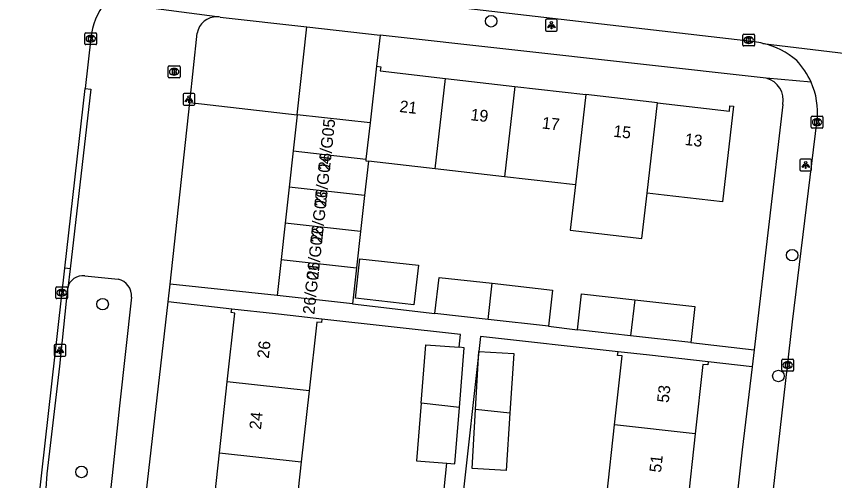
# Model space of a CAD drawing. Extents: x 162026 to 163499, y 387297 to 388169.
# Drawn here: x 162729.3 to 162798.7, y 387451.7 to 387491.1 of the extents above; entities that cross this region are included whole.
import ezdxf

# ---------------------------------------------------------------- set-up
doc = ezdxf.new("R2010")
doc.units = 0
for name, color, linetype in [('IMGEO_Boom', 7, 'Continuous'), ('IMGEO_Brandkraan', 7, 'Continuous'), ('IMGEO_Groenvoorziening', 7, 'Continuous'), ('IMGEO_Kolk', 7, 'Continuous'), ('IMGEO_Lichtpunt', 7, 'Continuous'), ('IMGEO_Pand', 7, 'Continuous'), ('IMGEO_Pand_nummerreeks', 7, 'Continuous'), ('IMGEO_Parkeervlak_open', 7, 'Continuous'), ('IMGEO_Rijbaan_lokaal_open', 7, 'Continuous'), ('IMGEO_Voetpad_open', 7, 'Continuous')]:
    doc.layers.add(name, color=color, linetype=linetype)

msp = doc.modelspace()

# ---------------------------------------------------------------- linework, layer by layer
at = {"layer": 'IMGEO_Boom'}
for centre in [(162769.579, 387490.686), (162795.098, 387470.854), (162736.619, 387466.708), (162793.934, 387460.617), (162734.829, 387452.482)]:
    msp.add_circle(centre, 0.489, dxfattribs=at)
at = {"layer": 'IMGEO_Brandkraan'}
for p, q in [((162742.181, 387485.977), (162742.181, 387486.829)), ((162742.256, 387486.903), (162743.108, 387486.903)), ((162742.669, 387486.683), (162742.694, 387486.683)), ((162743.182, 387486.829), (162743.182, 387485.977)), ((162743.108, 387485.903), (162742.256, 387485.903)), ((162742.692, 387486.123), (162742.667, 387486.123))]:
    msp.add_line(p, q, dxfattribs=at)
for points in [[(162742.181, 387485.977), (162742.181, 387486.829)], [(162742.256, 387486.903), (162743.108, 387486.903)], [(162742.529, 387486.603), (162742.529, 387486.203), (162742.742, 387486.203)], [(162742.76, 387486.603), (162742.529, 387486.603)], [(162743.182, 387486.829), (162743.182, 387485.977)], [(162743.108, 387485.903), (162742.256, 387485.903)], [(162742.708, 387486.522), (162742.654, 387486.522), (162742.654, 387486.446)], [(162742.654, 387486.446), (162742.707, 387486.446)], [(162742.716, 387486.37), (162742.654, 387486.37), (162742.654, 387486.289)], [(162742.654, 387486.289), (162742.716, 387486.289)]]:
    msp.add_lwpolyline(points, dxfattribs=at)
for centre, radius, start, end in [((162742.258, 387486.827), 0.0765, 91.55205, 178.44795), ((162742.258, 387486.827), 0.0765, 91.55205, 178.44795), ((162742.764, 387486.458), 0.145, 59.4692, 91.53667), ((162742.789, 387486.505), 0.0922, 285.51372, 58.15012), ((162743.106, 387486.827), 0.0765, 1.55205, 88.44795), ((162743.106, 387486.827), 0.0765, 1.55205, 88.44795), ((162742.258, 387485.979), 0.0765, 181.55205, 268.44795), ((162742.258, 387485.979), 0.0765, 181.55205, 268.44795), ((162742.709, 387486.484), 0.0379, 267.82845, 90.93552), ((162742.717, 387486.329), 0.0404, 269.87594, 90.50774), ((162742.748, 387486.454), 0.251, 268.66757, 293.53466), ((162742.794, 387486.313), 0.105, 301.31148, 78.98903), ((162743.106, 387485.979), 0.0765, 271.55205, 358.44795), ((162743.106, 387485.979), 0.0765, 271.55205, 358.44795)]:
    msp.add_arc(centre, radius, start, end, dxfattribs=at)
for centre, major_axis, ratio, start_param, end_param in [((162742.668, 387486.403), (-0.387, 0.002), 0.722429, 4.712389, 7.853982), ((162742.693, 387486.403), (-0.39, 0.002), 0.717154, 1.570796, 4.712389)]:
    msp.add_ellipse(centre, major_axis=major_axis, ratio=ratio, start_param=start_param, end_param=end_param, dxfattribs=at)
at = {"layer": 'IMGEO_Groenvoorziening'}
for points in [[(162753.113, 387482.751), (162753.938, 387490.207)], [(162760.151, 387489.513), (162759.854, 387486.871)]]:
    msp.add_lwpolyline(points, dxfattribs=at)
at = {"layer": 'IMGEO_Kolk'}
for p, q in [((162735.111, 387488.779), (162735.111, 387489.631)), ((162735.186, 387489.705), (162736.038, 387489.705)), ((162735.599, 387489.485), (162735.624, 387489.485)), ((162736.112, 387489.631), (162736.112, 387488.779)), ((162790.918, 387488.665), (162790.918, 387489.517)), ((162790.993, 387489.591), (162791.845, 387489.591)), ((162791.406, 387489.371), (162791.431, 387489.371)), ((162791.919, 387489.517), (162791.919, 387488.665)), ((162736.038, 387488.705), (162735.186, 387488.705)), ((162735.622, 387488.925), (162735.597, 387488.925)), ((162791.429, 387488.811), (162791.404, 387488.811)), ((162791.845, 387488.591), (162790.993, 387488.591)), ((162796.714, 387481.705), (162796.714, 387482.557)), ((162796.789, 387482.631), (162797.641, 387482.631)), ((162797.202, 387482.411), (162797.227, 387482.411)), ((162797.715, 387482.557), (162797.715, 387481.705)), ((162797.225, 387481.851), (162797.2, 387481.851)), ((162797.641, 387481.631), (162796.789, 387481.631)), ((162732.647, 387467.247), (162732.647, 387468.099)), ((162732.722, 387468.173), (162733.574, 387468.173)), ((162733.135, 387467.953), (162733.16, 387467.953)), ((162733.648, 387468.099), (162733.648, 387467.247)), ((162733.574, 387467.173), (162732.722, 387467.173)), ((162733.158, 387467.393), (162733.133, 387467.393)), ((162794.225, 387461.114), (162794.225, 387461.966)), ((162794.3, 387462.04), (162795.152, 387462.04)), ((162794.713, 387461.82), (162794.738, 387461.82)), ((162795.226, 387461.966), (162795.226, 387461.114)), ((162795.152, 387461.04), (162794.3, 387461.04)), ((162794.736, 387461.26), (162794.711, 387461.26))]:
    msp.add_line(p, q, dxfattribs=at)
for points in [[(162735.111, 387488.779), (162735.111, 387489.631)], [(162735.186, 387489.705), (162736.038, 387489.705)], [(162735.432, 387489.405), (162735.555, 387489.405), (162735.555, 387489.254), (162735.685, 387489.405), (162735.849, 387489.405), (162735.703, 387489.254), (162735.856, 387489.005), (162735.704, 387489.005), (162735.619, 387489.169), (162735.555, 387489.102), (162735.555, 387489.005), (162735.432, 387489.005), (162735.432, 387489.405)], [(162736.112, 387489.631), (162736.112, 387488.779)], [(162790.918, 387488.665), (162790.918, 387489.517)], [(162790.993, 387489.591), (162791.845, 387489.591)], [(162791.919, 387489.517), (162791.919, 387488.665)], [(162736.038, 387488.705), (162735.186, 387488.705)], [(162791.239, 387489.291), (162791.362, 387489.291), (162791.362, 387489.14), (162791.492, 387489.291), (162791.656, 387489.291), (162791.51, 387489.14), (162791.663, 387488.891), (162791.511, 387488.891), (162791.426, 387489.055), (162791.362, 387488.988), (162791.362, 387488.891), (162791.239, 387488.891), (162791.239, 387489.291)], [(162791.845, 387488.591), (162790.993, 387488.591)], [(162796.714, 387481.705), (162796.714, 387482.557)], [(162796.789, 387482.631), (162797.641, 387482.631)], [(162797.715, 387482.557), (162797.715, 387481.705)], [(162797.035, 387482.331), (162797.158, 387482.331), (162797.158, 387482.18), (162797.288, 387482.331), (162797.452, 387482.331), (162797.306, 387482.18), (162797.459, 387481.931), (162797.307, 387481.931), (162797.222, 387482.095), (162797.158, 387482.028), (162797.158, 387481.931), (162797.035, 387481.931), (162797.035, 387482.331)], [(162797.641, 387481.631), (162796.789, 387481.631)], [(162732.647, 387467.247), (162732.647, 387468.099)], [(162732.722, 387468.173), (162733.574, 387468.173)], [(162732.968, 387467.873), (162733.091, 387467.873), (162733.091, 387467.722), (162733.221, 387467.873), (162733.385, 387467.873), (162733.239, 387467.722), (162733.392, 387467.473), (162733.24, 387467.473), (162733.155, 387467.637), (162733.091, 387467.57), (162733.091, 387467.473), (162732.968, 387467.473), (162732.968, 387467.873)], [(162733.648, 387468.099), (162733.648, 387467.247)], [(162733.574, 387467.173), (162732.722, 387467.173)], [(162794.225, 387461.114), (162794.225, 387461.966)], [(162794.3, 387462.04), (162795.152, 387462.04)], [(162794.546, 387461.74), (162794.669, 387461.74), (162794.669, 387461.589), (162794.799, 387461.74), (162794.963, 387461.74), (162794.817, 387461.589), (162794.97, 387461.34), (162794.818, 387461.34), (162794.733, 387461.504), (162794.669, 387461.437), (162794.669, 387461.34), (162794.546, 387461.34), (162794.546, 387461.74)], [(162795.226, 387461.966), (162795.226, 387461.114)], [(162795.152, 387461.04), (162794.3, 387461.04)]]:
    msp.add_lwpolyline(points, dxfattribs=at)
for centre, start, end in [((162735.188, 387489.629), 91.55205, 178.44795), ((162735.188, 387489.629), 91.55205, 178.44795), ((162736.036, 387489.629), 1.55205, 88.44795), ((162736.036, 387489.629), 1.55205, 88.44795), ((162790.995, 387489.515), 91.55205, 178.44795), ((162790.995, 387489.515), 91.55205, 178.44795), ((162791.843, 387489.515), 1.55205, 88.44795), ((162791.843, 387489.515), 1.55205, 88.44795), ((162735.188, 387488.781), 181.55205, 268.44795), ((162735.188, 387488.781), 181.55205, 268.44795), ((162736.036, 387488.781), 271.55205, 358.44795), ((162736.036, 387488.781), 271.55205, 358.44795), ((162790.995, 387488.667), 181.55205, 268.44795), ((162790.995, 387488.667), 181.55205, 268.44795), ((162791.843, 387488.667), 271.55205, 358.44795), ((162791.843, 387488.667), 271.55205, 358.44795), ((162796.791, 387482.555), 91.55205, 178.44795), ((162796.791, 387482.555), 91.55205, 178.44795), ((162797.639, 387482.555), 1.55205, 88.44795), ((162797.639, 387482.555), 1.55205, 88.44795), ((162796.791, 387481.707), 181.55205, 268.44795), ((162796.791, 387481.707), 181.55205, 268.44795), ((162797.639, 387481.707), 271.55205, 358.44795), ((162797.639, 387481.707), 271.55205, 358.44795), ((162732.724, 387468.097), 91.55205, 178.44795), ((162732.724, 387468.097), 91.55205, 178.44795), ((162733.572, 387468.097), 1.55205, 88.44795), ((162733.572, 387468.097), 1.55205, 88.44795), ((162732.724, 387467.249), 181.55205, 268.44795), ((162732.724, 387467.249), 181.55205, 268.44795), ((162733.572, 387467.249), 271.55205, 358.44795), ((162733.572, 387467.249), 271.55205, 358.44795), ((162794.302, 387461.964), 91.55205, 178.44795), ((162794.302, 387461.964), 91.55205, 178.44795), ((162795.15, 387461.964), 1.55205, 88.44795), ((162795.15, 387461.964), 1.55205, 88.44795), ((162794.302, 387461.116), 181.55205, 268.44795), ((162794.302, 387461.116), 181.55205, 268.44795), ((162795.15, 387461.116), 271.55205, 358.44795), ((162795.15, 387461.116), 271.55205, 358.44795)]:
    msp.add_arc(centre, 0.0765, start, end, dxfattribs=at)
for centre, major_axis, ratio, start_param, end_param in [((162735.598, 387489.205), (-0.387, 0.002), 0.722429, 4.712389, 7.853982), ((162735.623, 387489.205), (-0.39, 0.002), 0.717154, 1.570796, 4.712389), ((162791.405, 387489.091), (-0.387, 0.002), 0.722429, 4.712389, 7.853982), ((162791.43, 387489.091), (-0.39, 0.002), 0.717154, 1.570796, 4.712389), ((162797.201, 387482.131), (-0.387, 0.002), 0.722429, 4.712389, 7.853982), ((162797.226, 387482.131), (-0.39, 0.002), 0.717154, 1.570796, 4.712389), ((162733.134, 387467.673), (-0.387, 0.002), 0.722429, 4.712389, 7.853982), ((162733.159, 387467.673), (-0.39, 0.002), 0.717154, 1.570796, 4.712389), ((162794.712, 387461.54), (-0.387, 0.002), 0.722429, 4.712389, 7.853982), ((162794.737, 387461.54), (-0.39, 0.002), 0.717154, 1.570796, 4.712389)]:
    msp.add_ellipse(centre, major_axis=major_axis, ratio=ratio, start_param=start_param, end_param=end_param, dxfattribs=at)
at = {"layer": 'IMGEO_Lichtpunt'}
for p, q in [((162774.186, 387490.759), (162774.186, 387489.952)), ((162774.186, 387490.759), (162774.186, 387489.952)), ((162775.088, 387490.854), (162774.28, 387490.854)), ((162775.088, 387490.854), (162774.28, 387490.854)), ((162775.182, 387489.952), (162775.182, 387490.759)), ((162775.182, 387489.952), (162775.182, 387490.759)), ((162774.28, 387489.858), (162775.088, 387489.858)), ((162774.28, 387489.858), (162775.088, 387489.858)), ((162744.345, 387484.567), (162743.537, 387484.567)), ((162744.345, 387484.567), (162743.537, 387484.567)), ((162743.443, 387484.472), (162743.443, 387483.665)), ((162743.443, 387484.472), (162743.443, 387483.665)), ((162744.439, 387483.665), (162744.439, 387484.472)), ((162744.439, 387483.665), (162744.439, 387484.472)), ((162743.537, 387483.571), (162744.345, 387483.571)), ((162743.537, 387483.571), (162744.345, 387483.571)), ((162796.653, 387479.008), (162795.845, 387479.008)), ((162796.653, 387479.008), (162795.845, 387479.008)), ((162795.751, 387478.913), (162795.751, 387478.106)), ((162795.751, 387478.913), (162795.751, 387478.106)), ((162796.747, 387478.106), (162796.747, 387478.913)), ((162796.747, 387478.106), (162796.747, 387478.913)), ((162795.845, 387478.012), (162796.653, 387478.012)), ((162795.845, 387478.012), (162796.653, 387478.012)), ((162732.498, 387463.2), (162732.498, 387462.393)), ((162732.498, 387463.2), (162732.498, 387462.393)), ((162733.4, 387463.295), (162732.592, 387463.295)), ((162733.4, 387463.295), (162732.592, 387463.295)), ((162733.494, 387462.393), (162733.494, 387463.2)), ((162733.494, 387462.393), (162733.494, 387463.2)), ((162732.592, 387462.299), (162733.4, 387462.299)), ((162732.592, 387462.299), (162733.4, 387462.299))]:
    msp.add_line(p, q, dxfattribs=at)
for points in [[(162774.56, 387490.423), (162774.599, 387490.395), (162774.411, 387490.133), (162774.373, 387490.16), (162774.56, 387490.423)], [(162774.662, 387490.375), (162774.709, 387490.375), (162774.709, 387490.053), (162774.662, 387490.053), (162774.662, 387490.375)], [(162774.772, 387490.395), (162774.81, 387490.422), (162774.997, 387490.16), (162774.958, 387490.132), (162774.772, 387490.395)], [(162743.817, 387484.136), (162743.856, 387484.108), (162743.668, 387483.846), (162743.63, 387483.873), (162743.817, 387484.136)], [(162743.919, 387484.088), (162743.966, 387484.088), (162743.966, 387483.766), (162743.919, 387483.766), (162743.919, 387484.088)], [(162744.029, 387484.108), (162744.067, 387484.135), (162744.254, 387483.873), (162744.215, 387483.845), (162744.029, 387484.108)], [(162796.125, 387478.577), (162796.164, 387478.549), (162795.976, 387478.287), (162795.938, 387478.314), (162796.125, 387478.577)], [(162796.227, 387478.529), (162796.274, 387478.529), (162796.274, 387478.207), (162796.227, 387478.207), (162796.227, 387478.529)], [(162796.337, 387478.549), (162796.375, 387478.576), (162796.562, 387478.314), (162796.523, 387478.286), (162796.337, 387478.549)], [(162732.872, 387462.864), (162732.911, 387462.836), (162732.723, 387462.574), (162732.685, 387462.601), (162732.872, 387462.864)], [(162732.974, 387462.816), (162733.021, 387462.816), (162733.021, 387462.494), (162732.974, 387462.494), (162732.974, 387462.816)], [(162733.084, 387462.836), (162733.122, 387462.863), (162733.309, 387462.601), (162733.27, 387462.573), (162733.084, 387462.836)]]:
    msp.add_lwpolyline(points, dxfattribs=at)
for centre in [(162774.685, 387490.557), (162743.942, 387484.27), (162796.25, 387478.711), (162732.997, 387462.998)]:
    msp.add_circle(centre, 0.0994, dxfattribs=at)
for centre, start, end in [((162774.28, 387490.759), 90, 180), ((162774.28, 387490.759), 90, 180), ((162775.088, 387490.759), 0, 90), ((162775.088, 387490.759), 0, 90), ((162774.28, 387489.952), 180, 270), ((162774.28, 387489.952), 180, 270), ((162775.088, 387489.952), 270, 0), ((162775.088, 387489.952), 270, 360), ((162743.537, 387484.472), 90, 180), ((162743.537, 387484.472), 90, 180), ((162744.345, 387484.472), 0, 90), ((162744.345, 387484.472), 0, 90), ((162743.537, 387483.665), 180, 270), ((162743.537, 387483.665), 180, 270), ((162744.345, 387483.665), 270, 0), ((162744.345, 387483.665), 270, 360), ((162795.845, 387478.913), 90, 180), ((162795.845, 387478.913), 90, 180), ((162796.653, 387478.913), 0, 90), ((162796.653, 387478.913), 0, 90), ((162795.845, 387478.106), 180, 270), ((162795.845, 387478.106), 180, 270), ((162796.653, 387478.106), 270, 0), ((162796.653, 387478.106), 270, 360), ((162732.592, 387463.2), 90, 180), ((162732.592, 387463.2), 90, 180), ((162733.4, 387463.2), 0, 90), ((162733.4, 387463.2), 0, 90), ((162732.592, 387462.393), 180, 270), ((162732.592, 387462.393), 180, 270), ((162733.4, 387462.393), 270, 0), ((162733.4, 387462.393), 270, 360)]:
    msp.add_arc(centre, 0.0946, start, end, dxfattribs=at)
at = {"layer": 'IMGEO_Pand'}
for points in [[(162759.854, 387486.871), (162759.299, 387482.066)], [(162759.854, 387486.871), (162760.211, 387486.829), (162760.171, 387486.482), (162765.713, 387485.842)], [(162764.829, 387478.186), (162765.713, 387485.842)], [(162765.713, 387485.842), (162771.593, 387485.163)], [(162771.593, 387485.163), (162770.709, 387477.507)], [(162771.593, 387485.163), (162777.607, 387484.469)], [(162777.607, 387484.469), (162776.724, 387476.812)], [(162783.677, 387483.768), (162777.607, 387484.469)], [(162782.794, 387476.111), (162783.677, 387483.768)], [(162783.677, 387483.768), (162789.776, 387483.064), (162789.827, 387483.51), (162790.14, 387483.474), (162789.205, 387475.371), (162784.239, 387475.944), (162782.794, 387476.111)], [(162753.113, 387482.751), (162752.774, 387479.689)], [(162759.299, 387482.066), (162753.113, 387482.751)], [(162759.299, 387482.066), (162758.947, 387479.005)], [(162752.774, 387479.689), (162752.435, 387476.626)], [(162752.774, 387479.689), (162758.947, 387479.005)], [(162758.947, 387479.005), (162758.931, 387478.867), (162759.166, 387478.84)], [(162759.166, 387478.84), (162758.84, 387475.917)], [(162764.829, 387478.186), (162759.166, 387478.84)], [(162770.709, 387477.507), (162764.829, 387478.186)], [(162776.724, 387476.812), (162770.709, 387477.507)], [(162752.435, 387476.626), (162752.095, 387473.564)], [(162758.84, 387475.917), (162752.435, 387476.626)], [(162776.724, 387476.812), (162776.283, 387472.985), (162782.353, 387472.284), (162782.794, 387476.111)], [(162758.84, 387475.917), (162758.498, 387472.855)], [(162752.095, 387473.564), (162751.756, 387470.501)], [(162758.498, 387472.855), (162752.095, 387473.564)], [(162758.498, 387472.855), (162758.157, 387469.792)], [(162751.756, 387470.501), (162751.417, 387467.439)], [(162751.756, 387470.501), (162758.157, 387469.792)], [(162763.022, 387466.647), (162758.053, 387467.208), (162758.431, 387470.559), (162763.4, 387469.997), (162763.022, 387466.647)], [(162758.157, 387469.792), (162757.815, 387466.731)], [(162764.808, 387465.921), (162765.149, 387468.977), (162769.666, 387468.474)], [(162769.313, 387465.419), (162769.666, 387468.474)], [(162769.666, 387468.474), (162774.772, 387467.905), (162774.431, 387464.849)], [(162757.815, 387466.731), (162751.417, 387467.439)], [(162776.893, 387464.525), (162777.234, 387467.581), (162781.752, 387467.078)], [(162781.752, 387467.078), (162781.4, 387464.023)], [(162781.752, 387467.078), (162786.857, 387466.509), (162786.516, 387463.453)], [(162747.19, 387460.117), (162747.831, 387465.952), (162747.534, 387465.985), (162747.567, 387466.287)], [(162755.221, 387465.447), (162752.538, 387465.741), (162751.282, 387465.879), (162747.567, 387466.287)], [(162769.313, 387465.419), (162764.808, 387465.921)], [(162755.221, 387465.447), (162755.189, 387465.149), (162754.792, 387465.193), (162754.14, 387459.354)], [(162774.431, 387464.849), (162769.313, 387465.419)], [(162781.4, 387464.023), (162776.893, 387464.525)], [(162786.516, 387463.453), (162781.4, 387464.023)], [(162763.642, 387458.311), (162764.039, 387463.272), (162766.85, 387463.047)], [(162766.877, 387457.956), (162767.281, 387463.013), (162766.85, 387463.047)], [(162768.253, 387457.775), (162768.54, 387462.687)], [(162768.54, 387462.687), (162771.501, 387462.515), (162771.162, 387457.455)], [(162780.046, 387456.475), (162780.698, 387462.324), (162780.3, 387462.367), (162780.332, 387462.665)], [(162787.985, 387461.822), (162783.016, 387462.369), (162780.332, 387462.665)], [(162787.985, 387461.822), (162787.955, 387461.552), (162787.522, 387461.599), (162786.875, 387455.722)], [(162746.531, 387454.114), (162747.19, 387460.117)], [(162754.14, 387459.354), (162747.19, 387460.117)], [(162754.14, 387459.354), (162753.47, 387453.352)], [(162763.642, 387458.311), (162763.253, 387453.438), (162765.826, 387453.232)], [(162766.877, 387457.956), (162763.642, 387458.311)], [(162765.826, 387453.232), (162766.495, 387453.179), (162766.877, 387457.956)], [(162771.162, 387457.455), (162770.837, 387452.605), (162767.961, 387452.773), (162768.253, 387457.775)], [(162771.162, 387457.455), (162768.253, 387457.775)], [(162779.378, 387450.481), (162780.046, 387456.475)], [(162786.875, 387455.722), (162780.046, 387456.475)], [(162786.875, 387455.722), (162786.216, 387449.728)], [(162745.872, 387448.11), (162746.531, 387454.114)], [(162746.531, 387454.114), (162753.47, 387453.352)], [(162753.47, 387453.352), (162752.801, 387447.35)]]:
    msp.add_lwpolyline(points, dxfattribs=at)
at = {"layer": 'IMGEO_Parkeervlak_open'}
msp.add_lwpolyline([(162744.017, 387483.81), (162753.113, 387482.751)], dxfattribs=at)
at = {"layer": 'IMGEO_Rijbaan_lokaal_open'}
for points in [[(162791.909, 387488.931), (162742.473, 387494.673)], [(162735.617, 387489.249), (162735.132, 387484.979)], [(162792.627, 387488.811), (162809.795, 387486.735)], [(162733.404, 387469.756), (162735.132, 387484.979)], [(162790.133, 387421.167), (162795.145, 387465.216), (162797.238, 387482.316)], [(162721.325, 387362.148), (162721.529, 387364.025), (162721.67, 387365.582), (162722.022, 387368.707), (162733.404, 387469.756)]]:
    msp.add_lwpolyline(points, dxfattribs=at)
for centre, radius, start, end in [((162741.755, 387488.541), 6.179, 142.64121, 173.42512), ((162791.198, 387482.466), 6.504, 77.30361, 83.71999), ((162791.19, 387482.455), 6.517, 48.76054, 77.26279), ((162790.795, 387482.91), 6.462, 23.80362, 43.46128), ((162790.783, 387482.892), 6.481, 354.89697, 23.89998)]:
    msp.add_arc(centre, radius, start, end, dxfattribs=at)
at = {"layer": 'IMGEO_Voetpad_open'}
for points in [[(162746.341, 387491.056), (162736.844, 387492.291)], [(162746.58, 387491.03), (162753.938, 387490.207)], [(162753.938, 387490.207), (162760.151, 387489.513)], [(162744.017, 387483.81), (162744.633, 387489.67)], [(162792.907, 387485.853), (162760.151, 387489.513)], [(162796.708, 387485.518), (162792.907, 387485.853)], [(162735.132, 387484.979), (162735.623, 387484.927), (162733.878, 387469.706)], [(162742.335, 387468.403), (162744.017, 387483.81)], [(162794.307, 387483.632), (162791.869, 387462.826)], [(162733.878, 387469.706), (162733.404, 387469.756)], [(162733.878, 387469.706), (162733.657, 387468.074)], [(162735.107, 387469.116), (162737.937, 387468.813)], [(162737.24, 387450.411), (162731.82, 387451.093), (162731.924, 387452.33), (162732.978, 387461.461), (162733.657, 387468.074)], [(162742.164, 387466.905), (162742.335, 387468.403)], [(162751.417, 387467.439), (162742.335, 387468.403)], [(162739.056, 387467.287), (162738.048, 387458.094), (162737.429, 387452.193), (162737.24, 387450.411)], [(162733.293, 387388.606), (162736.514, 387417.605), (162742.164, 387466.905)], [(162747.567, 387466.287), (162742.164, 387466.905)], [(162757.815, 387466.731), (162764.808, 387465.921)], [(162766.85, 387463.047), (162766.965, 387464.146), (162755.221, 387465.447)], [(162774.431, 387464.849), (162776.893, 387464.525)], [(162780.332, 387462.665), (162768.681, 387463.956), (162768.54, 387462.687)], [(162786.516, 387463.453), (162791.869, 387462.826)], [(162768.54, 387462.687), (162767.203, 387450.7)], [(162791.869, 387462.826), (162791.7, 387461.387)], [(162791.7, 387461.387), (162787.985, 387461.822)], [(162791.7, 387461.387), (162790.875, 387454.347), (162786.571, 387415.884), (162785.963, 387409.454)], [(162765.597, 387451.037), (162765.826, 387453.232)]]:
    msp.add_lwpolyline(points, dxfattribs=at)
for centre, radius, start, end in [((162746.282, 387489.383), 1.674, 87.98436, 170.1326), ((162746.267, 387489.263), 1.794, 79.95045, 87.63235), ((162792.448, 387484.012), 1.897, 348.44765, 76.00264), ((162734.969, 387467.778), 1.346, 84.13246, 167.27115), ((162737.675, 387467.448), 1.39, 353.3657, 79.13872)]:
    msp.add_arc(centre, radius, start, end, dxfattribs=at)

# ---------------------------------------------------------------- texts
at = {"layer": 'IMGEO_Pand_nummerreeks'}
for s, rotation, p in [('21', 353.41416, (162761.757, 387482.998)), ('19', 353.41416, (162767.79, 387482.301)), ('17', 353.41416, (162773.845, 387481.602)), ('26/G05', 83.85133, (162755.889, 387477.996)), ('15', 353.41671, (162779.9, 387480.903)), ('13', 353.41416, (162785.954, 387480.204)), ('26/G04', 83.85133, (162755.558, 387474.919)), ('26/G03', 83.85133, (162755.226, 387471.843)), ('26/G02', 83.85133, (162754.894, 387468.76)), ('26/G01', 83.85133, (162754.575, 387465.799)), ('26', 83.73436, (162750.704, 387462.063)), ('53', 83.72039, (162784.625, 387458.31)), ('24', 83.73436, (162750.043, 387456.039)), ('51', 83.72039, (162783.974, 387452.396))]:
    msp.add_text(s, height=1, rotation=rotation, dxfattribs=at).set_placement(p)

doc.saveas('drawing.dxf')
